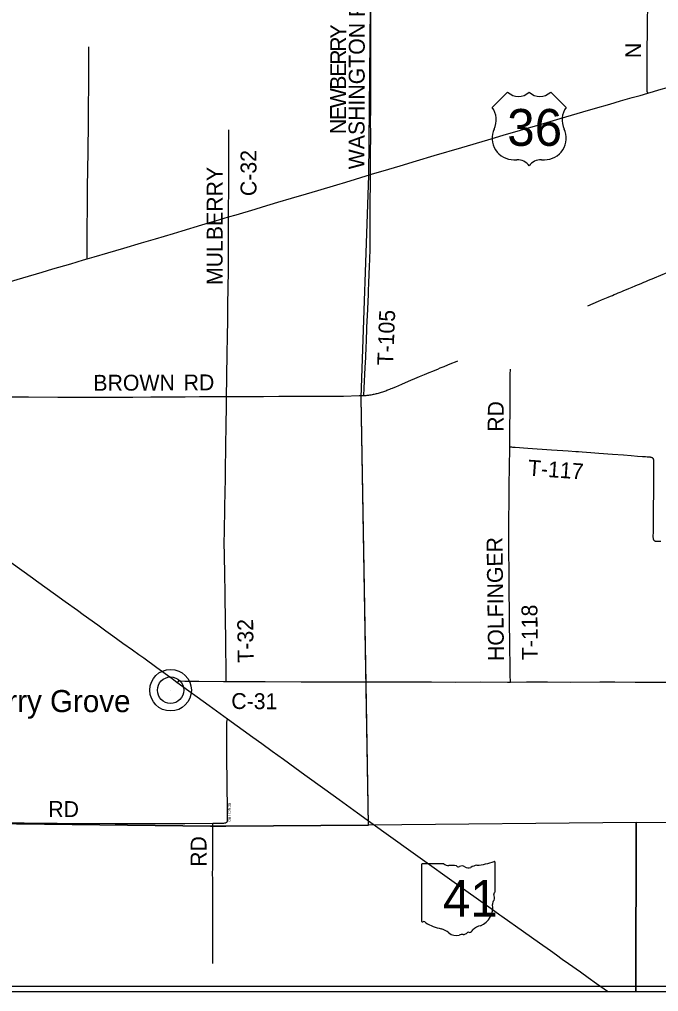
# Model space of a CAD drawing. Extents: x -87 to 2145, y -2128 to 440.
# Drawn here: x 160.9 to 221.2, y -655.3 to -563.5 of the extents above; entities that cross this region are included whole.
import ezdxf

# ---------------------------------------------------------------- set-up
doc = ezdxf.new("R2010")
doc.units = 0
for name, color, linetype in [('GM_X_Adjacent_County', 7, 'Continuous'), ('GM_X_County', 7, 'Continuous'), ('GM_X_County_Road', 7, 'Continuous'), ('GM_X_County_Road_Text', 7, 'Continuous'), ('GM_X_State_Route', 7, 'Continuous'), ('GM_X_State_Shield', 7, 'Continuous'), ('GM_X_Township', 7, 'Continuous'), ('GM_X_Township_Road', 7, 'Continuous'), ('GM_X_Township_Road_Text', 7, 'Continuous'), ('GM_X_Township_Subdivision', 7, 'Continuous'), ('GM_X_Township_Subdivision_Text', 7, 'Continuous'), ('GM_X_Unincorporated', 7, 'Continuous'), ('GM_X_Unincorporated_Location', 7, 'Continuous'), ('GM_X_Unincorporated_Text', 7, 'Continuous'), ('GM_X_US_Location', 7, 'Continuous'), ('GM_X_US_Route', 7, 'Continuous'), ('GM_X_US_Shield', 7, 'Continuous'), ('SH_Border', 7, 'Continuous')]:
    doc.layers.add(name, color=color, linetype=linetype)

msp = doc.modelspace()

# ---------------------------------------------------------------- linework, layer by layer
at = {"layer": 'GM_X_Adjacent_County'}
msp.add_lwpolyline([(90.326, -451.873), (90.326, -655.29), (342.126, -655.29), (342.126, -461.349)], dxfattribs=at)
at = {"layer": 'GM_X_County'}
msp.add_lwpolyline([(90.326, -451.873), (90.326, -655.29), (342.126, -655.29), (342.126, -461.349)], dxfattribs=at)
at = {"layer": 'GM_X_County_Road'}
for points in [[(180.622, -582.174), (180.661, -578.897), (180.653, -574.96), (180.654, -573.949)], [(214.538, -590.556), (215.527, -590.137), (215.818, -590.013), (216.126, -589.883), (216.443, -589.749), (216.66, -589.655), (216.838, -589.579), (217.02, -589.501), (217.201, -589.425), (217.396, -589.343), (217.569, -589.269), (217.741, -589.197), (217.917, -589.124), (218.162, -589.022), (218.392, -588.926), (218.711, -588.794), (218.993, -588.677), (219.202, -588.59), (219.386, -588.514), (219.605, -588.423), (219.809, -588.338), (219.991, -588.262), (220.184, -588.182), (220.408, -588.088), (220.601, -588.008), (220.829, -587.917), (221.997, -587.433)], [(193.399, -599.028), (193.596, -599.017), (193.709, -599.006), (193.846, -598.99), (193.961, -598.974), (194.069, -598.956), (194.191, -598.935), (194.29, -598.915), (194.375, -598.898), (194.474, -598.876), (194.577, -598.852), (194.662, -598.831), (194.759, -598.804), (194.859, -598.776), (194.961, -598.746), (195.065, -598.713), (195.167, -598.681), (195.276, -598.644), (195.383, -598.607), (195.477, -598.572), (195.571, -598.538), (195.651, -598.507), (195.747, -598.47), (195.857, -598.427), (195.975, -598.379), (196.085, -598.334), (196.172, -598.297), (196.406, -598.197), (196.678, -598.082), (196.964, -597.96), (197.322, -597.806), (197.813, -597.591), (198.203, -597.422), (198.637, -597.238), (199.123, -597.034), (199.568, -596.849), (199.889, -596.719), (200.104, -596.632), (200.356, -596.53), (200.603, -596.43), (200.955, -596.287), (201.324, -596.137), (201.691, -595.988), (202.023, -595.853), (202.257, -595.759)], [(154.365, -599.118), (154.903, -599.12), (157.529, -599.142), (157.94, -599.143), (161.386, -599.153), (161.763, -599.152)], [(161.763, -599.152), (164.523, -599.171), (165.819, -599.171), (166.721, -599.176), (167.427, -599.179), (169.232, -599.184), (171.577, -599.177), (173.284, -599.162), (174.006, -599.154), (176.188, -599.147), (176.532, -599.145), (177.878, -599.133), (179.091, -599.131), (180.223, -599.132), (180.443, -599.132)], [(180.443, -599.132), (181.323, -599.132), (182.422, -599.117), (183.915, -599.113), (185.359, -599.1), (186.95, -599.098), (189.411, -599.099), (190.658, -599.088), (191.462, -599.077), (192.956, -599.043), (193.399, -599.028)], [(175.732, -626.104), (175.897, -626.004), (175.932, -625.986), (175.964, -625.975), (176.016, -625.969), (176.066, -625.967), (176.133, -625.969), (176.513, -625.977), (176.878, -625.986), (177.334, -625.997), (177.833, -626.008), (180.153, -626.019), (180.412, -626.02)], [(180.412, -626.02), (182.041, -626.03), (184.08, -626.032), (187.488, -626.051), (189.528, -626.058), (191.483, -626.053), (193.708, -626.064)], [(193.708, -626.064), (194.169, -626.066), (195.784, -626.066), (197.605, -626.053), (199.768, -626.066), (202.084, -626.075), (204.389, -626.071), (206.932, -626.073), (207.227, -626.073)], [(207.227, -626.073), (208.733, -626.071), (210.732, -626.064), (212.895, -626.073), (215.665, -626.071), (217.069, -626.071), (218.976, -626.08), (220.304, -626.086), (222.828, -626.075), (224.781, -626.071), (227.027, -626.053), (229.61, -626.049), (231.886, -626.051), (234.883, -626.051), (236.684, -626.053), (238.206, -626.047), (240.22, -626.034), (241.689, -626.036), (243.659, -626.034), (246.279, -626.034), (247.52, -626.027)]]:
    msp.add_lwpolyline(points, dxfattribs=at)
at = {"layer": 'GM_X_State_Route'}
msp.add_lwpolyline([(216.395, -655.29), (216.065, -655.059), (215.353, -654.551), (214.568, -653.99), (213.821, -653.455), (212.686, -652.658), (212.105, -652.252), (211.567, -651.859), (211.005, -651.46), (209.975, -650.729), (208.451, -649.646), (206.407, -648.19), (206.236, -648.068), (205.405, -647.475), (203.026, -645.784), (197.826, -642.057), (194.035, -639.349), (193.703, -639.111), (192.798, -638.458), (191.072, -637.206), (189.713, -636.23), (187.814, -634.853), (186.876, -634.164), (185.81, -633.398), (184.73, -632.624), (183.764, -631.918), (182.915, -631.299), (180.527, -629.582), (178.785, -628.308), (175.732, -626.104), (175.292, -625.764), (173.86, -624.723), (172.619, -623.837), (172.158, -623.495), (171.556, -623.068), (170.662, -622.43), (169.719, -621.747), (169.04, -621.258), (168.28, -620.714), (166.897, -619.716), (166.368, -619.329), (165.206, -618.501), (164.302, -617.849), (162.49, -616.548), (162.117, -616.28), (159.11, -614.114)], dxfattribs=at)
at = {"layer": 'GM_X_State_Shield'}
for p, q in [((205.777, -645.867), (205.777, -643.103)), ((198.816, -643.325), (198.816, -648.608)), ((200.923, -643.234), (198.885, -643.234)), ((205.776, -645.866), (205.777, -645.867))]:
    msp.add_line(p, q, dxfattribs=at)
for centre, radius, start, end in [((203.298, -636.032), 7.382, 275.84447, 288.90645), ((205.7, -643.092), 0.0775, 351.86209, 97.738), ((198.896, -643.314), 0.0806, 98.1301, 188.1301), ((201.409, -642.621), 0.782, 231.61951, 271.11188), ((201.668, -646.2), 2.808, 80.48669, 94.98827), ((202.306, -643.287), 0.226, 219.79206, 297.10237), ((202.637, -643.897), 0.469, 54.46668, 119.14113), ((203.242, -643.06), 0.564, 233.85621, 294.82819), ((204.239, -644.848), 1.485, 97.34618, 120.76885), ((205.759, -646.07), 0.12, 107.94398, 210.33697), ((205.694, -645.878), 0.0829, 289.60381, 7.73413), ((206.055, -647.024), 0.524, 136.8065, 186.92959), ((204.996, -646.419), 0.72, 340.03296, 23.64957), ((203.711, -647.375), 1.846, 292.30889, 8.98584), ((198.897, -648.62), 0.0814, 171.95839, 258.30661), ((198.909, -648.079), 0.621, 267.33899, 280.60386), ((199.036, -648.913), 0.224, 29.74838, 93.27175), ((201.863, -644.166), 5.331, 240.41292, 257.1985), ((200.273, -650.982), 1.668, 47.18416, 75.83597), ((203.208, -649.12), 0.597, 282.87319, 323.27711), ((204.49, -650.092), 1.011, 94.40312, 142.57675), ((202.077, -648.939), 1.058, 230.70037, 286.29184), ((202.689, -650.766), 0.87, 85.69512, 111.20995), ((202.766, -649.335), 0.564, 268.77702, 315.54927), ((203.276, -649.847), 0.159, 65.75173, 132.64842)]:
    msp.add_arc(centre, radius, start, end, dxfattribs=at)
at = {"layer": 'GM_X_Township'}
for points in [[(90.326, -451.873), (90.326, -638.912), (100.953, -639.016), (111.479, -639.144), (114.255, -639.152), (127.218, -639.312), (140.406, -639.325), (142.807, -639.317), (144.927, -639.27), (178.921, -639.673), (180.382, -639.676), (193.831, -639.58), (193.148, -599.226), (193.87, -578.272), (194.163, -546.477), (194.423, -519.843), (194.535, -497.733), (194.66, -486.734), (194.487, -479.781), (194.661, -479.612), (194.97, -479.59), (195.138, -479.475), (195.194, -479.257), (195.32, -453.117)], [(245.085, -639.383), (219.087, -639.346), (193.831, -639.58), (193.605, -626.197), (193.148, -599.226), (193.87, -578.272), (194.163, -546.477), (194.423, -519.843), (194.535, -497.733), (194.66, -486.734), (194.487, -479.781), (194.661, -479.612), (194.97, -479.59), (195.138, -479.475), (195.194, -479.257), (195.32, -453.117)]]:
    msp.add_lwpolyline(points, dxfattribs=at)
for points in [[(90.326, -638.912), (90.326, -655.29), (219.045, -655.29), (219.087, -639.346), (193.831, -639.58), (180.382, -639.676), (178.921, -639.673), (144.927, -639.27), (142.807, -639.317), (140.406, -639.325), (127.218, -639.312), (114.255, -639.152), (111.479, -639.144), (100.953, -639.016)], [(219.045, -655.29), (324.376, -655.29), (324.009, -654.21), (323.908, -653.814), (323.735, -652.482), (323.405, -648.846), (323.531, -648.166), (323.541, -647.02), (323.575, -646.761), (323.752, -646.271), (324.505, -644.628), (324.568, -644.081), (324.467, -643.393), (324.444, -642.644), (324.352, -641.73), (323.81, -639.534), (323.555, -638.873), (286.394, -639.201), (273.866, -639.399), (247.354, -639.386), (219.087, -639.346)]]:
    msp.add_lwpolyline(points, close=True, dxfattribs=at)
at = {"layer": 'GM_X_Township_Road'}
for points in [[(194.019, -578.178), (194.027, -577.71), (194.032, -576.858), (194.033, -576.136), (194.035, -574.593), (194.033, -572.935), (194.035, -572.281), (194.04, -571.493), (194.04, -570.472), (194.047, -566.916), (194.05, -564.143), (194.063, -562.585), (194.069, -561.354), (194.077, -559.845), (194.1, -556.889), (194.117, -555.268), (194.15, -551.867), (194.17, -549.951), (194.198, -547.603), (194.215, -546.331)], [(220.134, -566.906), (220.135, -566.213), (220.152, -564.849), (220.161, -563.8), (220.172, -562.21), (220.181, -560.571), (220.192, -559.538), (220.196, -558.95)], [(167.281, -586.127), (167.28, -585.94), (167.278, -585.596), (167.289, -583.447), (167.301, -581.051), (167.325, -579.362), (167.365, -576.033), (167.401, -573.228), (167.404, -572.358), (167.416, -571.407), (167.426, -570.144), (167.438, -568.504), (167.443, -568.029), (167.456, -566.111)], [(220.133, -567.137), (220.134, -566.906)], [(220.188, -570.482), (220.135, -570.34), (220.123, -570.283), (220.118, -570.235), (220.116, -570.172), (220.116, -569.819), (220.118, -568.619), (220.122, -568), (220.133, -567.137)], [(193.399, -599.028), (193.432, -598.329), (193.523, -596.396), (193.564, -595.439), (193.609, -594.412), (193.627, -593.953), (193.684, -592.609), (193.761, -590.888), (193.816, -589.462), (193.832, -589.134), (193.868, -588.381), (193.937, -586.807), (193.959, -586.185), (193.976, -585.185), (193.997, -582.888), (194.001, -581.708), (193.999, -580.461), (194.002, -579.296), (194.011, -578.657), (194.019, -578.178)], [(180.443, -599.132), (180.443, -599.11), (180.474, -597.388), (180.505, -594.895), (180.521, -593.648), (180.553, -591.729), (180.564, -590.466), (180.609, -587.267), (180.622, -585.742), (180.624, -584.167), (180.627, -583.232), (180.623, -582.337), (180.622, -582.174)], [(207.151, -603.872), (207.16, -602.684), (207.186, -599.891), (207.207, -597.039), (207.214, -596.547)], [(180.412, -626.02), (180.41, -625.863), (180.355, -621.78), (180.331, -620.501), (180.289, -617.745), (180.258, -615.793), (180.236, -614.251), (180.221, -612.791), (180.228, -612.036), (180.278, -609.493), (180.331, -606.852), (180.35, -606.065), (180.382, -603.884), (180.406, -601.719), (180.428, -600.144), (180.443, -599.132)], [(207.227, -626.073), (207.207, -625.394), (207.197, -624.837), (207.184, -623.951), (207.175, -623.378), (207.167, -622.213), (207.144, -620.688), (207.133, -619.212), (207.116, -617.752), (207.092, -615.456), (207.071, -613.929), (207.069, -612.206), (207.08, -611.128), (207.105, -608.621), (207.116, -607.619), (207.134, -605.668), (207.149, -604.094), (207.151, -603.872)], [(207.151, -603.872), (207.218, -603.875), (207.266, -603.878), (207.322, -603.884), (207.426, -603.895), (207.537, -603.906), (207.672, -603.917), (208.877, -604.008), (211.088, -604.146), (211.63, -604.184), (212.153, -604.223), (212.675, -604.261), (213.396, -604.306), (213.637, -604.323), (214.001, -604.348), (214.412, -604.381), (214.819, -604.411), (215.195, -604.44), (215.555, -604.468), (216.848, -604.563), (217.893, -604.644), (218.602, -604.7), (219.197, -604.746), (219.683, -604.778), (219.952, -604.796), (220.137, -604.806), (220.302, -604.817), (220.403, -604.828), (220.453, -604.837), (220.503, -604.851), (220.551, -604.869), (220.592, -604.893), (220.614, -604.911), (220.636, -604.928), (220.653, -604.945), (220.675, -604.976), (220.69, -605.006), (220.703, -605.036), (220.712, -605.071), (220.718, -605.099), (220.723, -605.143), (220.725, -605.184), (220.727, -605.234), (220.729, -605.284), (220.729, -605.368), (220.718, -606.215), (220.707, -608.027), (220.694, -609.752), (220.69, -610.913), (220.675, -611.979), (220.673, -612.235), (220.673, -612.35), (220.673, -612.413), (220.674, -612.47), (220.681, -612.521), (220.691, -612.564), (220.704, -612.607), (220.714, -612.634), (220.729, -612.66), (220.751, -612.684), (220.775, -612.706), (220.797, -612.721), (220.823, -612.737), (220.849, -612.751), (220.879, -612.764), (220.903, -612.771), (220.933, -612.777), (220.966, -612.782), (221.005, -612.786), (221.05, -612.788), (221.102, -612.788), (221.425, -612.787)], [(145.269, -639.298), (146.871, -639.296), (149.97, -639.303), (151.66, -639.306), (152.71, -639.314), (154.317, -639.326), (155.875, -639.328), (158.319, -639.336), (161.338, -639.36), (163.531, -639.388)], [(163.531, -639.388), (164.439, -639.399), (169.918, -639.425), (176.497, -639.412), (179.129, -639.399)], [(179.128, -652.654), (179.128, -652.504), (179.132, -651.808), (179.136, -650.906), (179.138, -650.315), (179.135, -647.754), (179.128, -646.146), (179.127, -645.276), (179.125, -644.571), (179.124, -644.291), (179.131, -643.489), (179.128, -641.109), (179.13, -639.976), (179.129, -639.399)]]:
    msp.add_lwpolyline(points, dxfattribs=at)
at = {"layer": 'GM_X_Township_Subdivision'}
for points in [[(180.435, -639.313), (180.451, -639.302), (180.489, -639.256), (180.511, -639.218), (180.522, -639.17), (180.529, -639.122), (180.512, -637.369), (180.507, -636.484), (180.476, -632.287), (180.474, -631.353), (180.467, -630.024), (180.476, -629.814), (180.485, -629.742), (180.498, -629.675), (180.527, -629.582)], [(179.129, -639.399), (180.011, -639.39), (180.19, -639.386), (180.286, -639.376), (180.362, -639.356), (180.402, -639.336), (180.435, -639.313)]]:
    msp.add_lwpolyline(points, dxfattribs=at)
at = {"layer": 'GM_X_Unincorporated'}
for radius in [1.964, 1.245]:
    msp.add_circle((175.156, -626.844), radius, dxfattribs=at)
at = {"layer": 'GM_X_Unincorporated_Location'}
msp.add_line((175.156, -626.844), (175.156, -626.844), dxfattribs=at)
at = {"layer": 'GM_X_US_Route'}
for points in [[(220.188, -570.482), (220.736, -570.321), (221.21, -570.188), (222.126, -569.929), (222.646, -569.777), (223.197, -569.618), (225.179, -569.031), (225.935, -568.81), (226.471, -568.658), (227.119, -568.475), (227.496, -568.364), (228.252, -568.143), (229.057, -567.915), (232.522, -566.902), (233.736, -566.556), (235.737, -565.976), (236.965, -565.601)], [(163.042, -587.391), (164.046, -587.085), (165.729, -586.589), (166.939, -586.227), (167.281, -586.127), (167.932, -585.938), (169.238, -585.555), (170.749, -585.113), (172.4, -584.62), (173.722, -584.234), (175.42, -583.729), (176.237, -583.483), (178.093, -582.933), (178.831, -582.71), (179.398, -582.545), (180.622, -582.174), (181.328, -581.96), (183.141, -581.435), (183.831, -581.226), (185.26, -580.794), (186.565, -580.405), (187.98, -579.986), (189.049, -579.665), (190.826, -579.139), (191.69, -578.88), (194.019, -578.178), (194.125, -578.146), (195.753, -577.66), (196.812, -577.341), (198.359, -576.883), (200.019, -576.386), (202.628, -575.613), (205.082, -574.893), (206.545, -574.465), (210.013, -573.445), (211.914, -572.892), (214.056, -572.265), (215.241, -571.918), (216.598, -571.52), (217.606, -571.226), (218.713, -570.911), (219.453, -570.698), (220.188, -570.482)], [(154.441, -589.919), (155.718, -589.539), (155.941, -589.472), (157.388, -589.05), (157.484, -589.022), (157.536, -589.007), (158.638, -588.681), (159.025, -588.567), (159.836, -588.327), (161.218, -587.917), (163.042, -587.391)]]:
    msp.add_lwpolyline(points, dxfattribs=at)
at = {"layer": 'GM_X_US_Shield'}
for p, q in [((206.959, -570.388), (205.509, -571.838)), ((212.47, -571.838), (211.019, -570.388)), ((207.539, -576.769), (207.829, -576.769)), ((210.149, -576.769), (210.439, -576.769))]:
    msp.add_line(p, q, dxfattribs=at)
for centre, radius, start, end in [((207.974, -569.352), 1.45, 225.573, 314.427), ((210.004, -569.352), 1.45, 225.573, 314.427), ((203.846, -573.003), 2.03, 334.54712, 35.00093), ((214.133, -573.003), 2.03, 144.99907, 205.45288), ((207.516, -574.739), 2.03, 154.83192, 270.63826), ((210.462, -574.739), 2.03, 269.36174, 25.16808), ((207.829, -578.219), 1.45, 36.8699, 90), ((210.149, -578.219), 1.45, 90, 143.1301)]:
    msp.add_arc(centre, radius, start, end, dxfattribs=at)
at = {"layer": 'SH_Border'}
msp.add_lwpolyline([(342.126, -654.78), (342.126, -234.78), (90.514, -234.78), (90.514, -654.78)], close=True, dxfattribs=at)

# ---------------------------------------------------------------- texts
at = {"layer": 'GM_X_County_Road_Text'}
for s, rotation, p in [('C-32', 90, (183.259, -580.205)), ('MULBERRY', 90, (180.063, -588.598)), ('BROWN', 0.18344, (167.869, -598.579)), ('RD', 0.48881, (176.389, -598.558)), ('C-31', 359.65721, (180.878, -628.615))]:
    msp.add_text(s, height=1.5, rotation=rotation, dxfattribs=at).set_placement(p)
at = {"layer": 'GM_X_State_Shield'}
msp.add_text('41', height=3.4805, dxfattribs=at).set_placement((200.853, -648.236))
at = {"layer": 'GM_X_Township_Road_Text'}
for s, rotation, p in [('WASHINGTON RD S', 89.85158, (193.445, -577.679)), ('Y', 88.96174, (191.721, -565.362)), ('R', 89.87787, (191.718, -566.588)), ('N', 90, (219.553, -567.181)), ('R', 89.87589, (191.716, -567.82)), ('E', 89.87566, (191.713, -568.942)), ('B', 89.87589, (191.71, -570.174)), ('W', 89.87545, (191.707, -571.912)), ('E', 89.87566, (191.704, -573.034)), ('N', 89.87614, (191.701, -574.354)), ('T-105', 87.75459, (196.147, -596.21)), ('RD', 89.50633, (206.573, -602.464)), ('T-117', 355.83609, (208.834, -606.583)), ('HOLFINGER', 90.72636, (206.617, -624.082)), ('T-118', 90.54897, (209.81, -624.001)), ('T-32', 90.7083, (182.993, -624.239)), ('RD', 359.5133, (163.603, -638.801)), ('RD', 90, (178.545, -643.521))]:
    msp.add_text(s, height=1.5, rotation=rotation, dxfattribs=at).set_placement(p)
at = {"layer": 'GM_X_Township_Subdivision_Text'}
msp.add_text('RENCH RD', height=0.25, rotation=270, dxfattribs=at).set_placement((180.568, -637.449))
at = {"layer": 'GM_X_Unincorporated_Text'}
msp.add_text('Mulberry Grove', height=2.085, rotation=0.00001, dxfattribs=at).set_placement((152.16, -628.914))
at = {"layer": 'GM_X_US_Location'}
for s in ['0', '/']:
    msp.add_text(s, height=0.005, dxfattribs=at).set_placement((208.988, -573.751))
msp.add_text('36', height=0.005, rotation=0.00001, dxfattribs=at).set_placement((207.955, -574.786))
at = {"layer": 'GM_X_US_Shield'}
msp.add_text('36', height=3.4805, dxfattribs=at).set_placement((206.92, -575.464))

doc.saveas('drawing.dxf')
